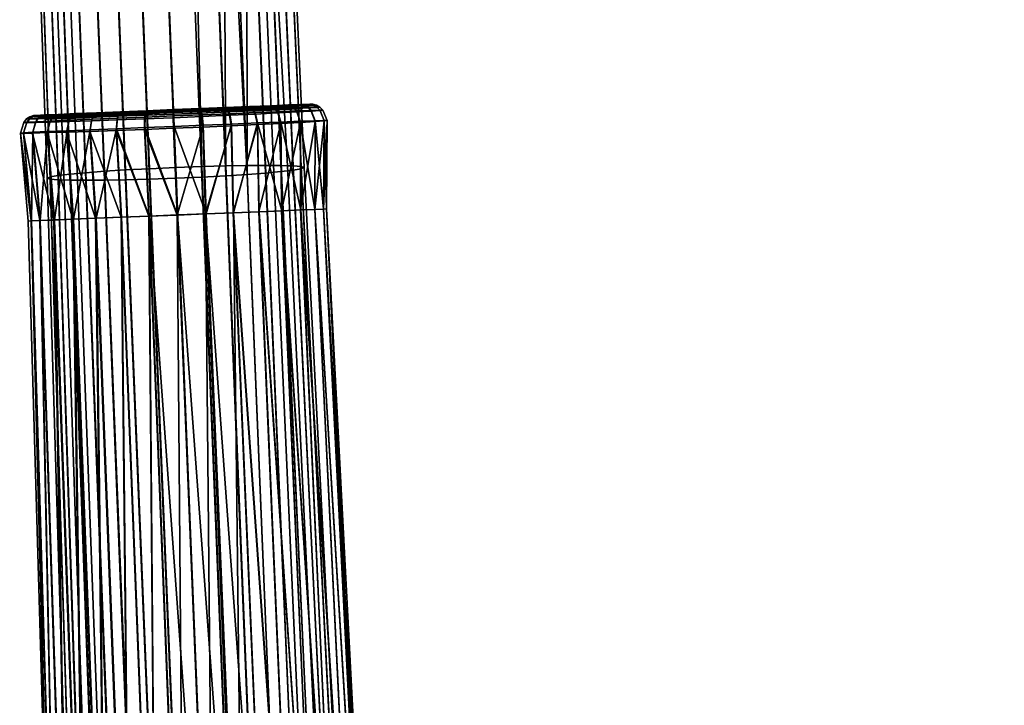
# Model space of a CAD drawing. Header units: millimetres. Extents: x -339 to 339, y -344 to 363.
# Tile 471 of 486: x 240 to 337, y 95 to 162. Entities that reach past the tile are written whole.
import ezdxf

# ---------------------------------------------------------------- set-up
doc = ezdxf.new("R2010")
doc.units = ezdxf.units.MM
doc.header["$MEASUREMENT"] = 0
for name, color, linetype in [('kolecka', 250, 'Continuous'), ('podrucky', 7, 'Continuous'), ('podrucky dopl', 251, 'Continuous')]:
    doc.layers.add(name, color=color, linetype=linetype)

msp = doc.modelspace()

# ---------------------------------------------------------------- meshes
at = {"layer": 'kolecka'}
mesh = msp.add_polyface(dxfattribs=at)
corners = [(188.549, 255.192, 30.246), (186.899, 255.315, 30.331), (187.098, 255.505, 26.127), (188.756, 255.4, 26.085), (190.297, 255.083, 30.186), (190.463, 255.315, 26.056), (190.131, 255.168, 34.326), (188.343, 255.349, 34.413), (192.116, 255.008, 30.15), (192.207, 255.259, 26.038), (192.024, 255.047, 34.273), (191.932, 255.181, 38.392), (189.965, 255.393, 38.453), (193.969, 254.981, 30.138), (193.969, 255.24, 26.032), (193.969, 255.003, 34.255), (193.969, 255.106, 38.372), (193.969, 255.263, 42.487), (191.84, 255.376, 42.508), (195.823, 255.008, 30.15), (195.731, 255.259, 26.038), (195.914, 255.047, 34.273), (196.006, 255.181, 38.392), (196.098, 255.376, 42.508), (197.64, 255.083, 30.186), (197.474, 255.315, 26.056), (197.806, 255.168, 34.326), (197.972, 255.393, 38.453), (199.388, 255.192, 30.246), (199.182, 255.4, 26.085), (199.594, 255.349, 34.413), (201.039, 255.315, 30.331), (200.841, 255.505, 26.127), (322.849, -53.556, 32.196), (322.849, -53.503, 28.713), (304.849, -53.503, 28.713), (304.849, -53.556, 32.196), (322.849, -54.017, 35.673), (304.849, -54.017, 35.673), (324.849, -53.976, 24.541), (324.849, -53.476, 30), (335.849, -53.597, 27.304), (335.849, -53.976, 24.541), (324.849, -53.976, 35.459), (335.849, -53.597, 32.696), (335.849, -53.476, 30), (335.849, -53.976, 35.459), (336.953, -53.685, 30), (336.953, -54.215, 24.419), (302.849, -53.976, 24.541), (291.849, -53.597, 27.304), (291.849, -53.476, 30), (302.849, -53.476, 30), (291.849, -53.597, 32.696), (302.849, -53.976, 35.459), (291.849, -53.976, 24.541), (290.744, -53.685, 30), (290.744, -54.26, 35.812)]
mesh.append_faces([[corners[k] for k in face] for face in [(0, 1, 2, 3), (4, 0, 3, 5), (6, 7, 0, 4), (8, 4, 5, 9), (10, 6, 4, 8), (11, 12, 6, 10), (13, 8, 9, 14), (15, 10, 8, 13), (16, 11, 10, 15), (17, 18, 11, 16), (19, 13, 14, 20), (21, 15, 13, 19), (22, 16, 15, 21), (23, 17, 16, 22), (24, 19, 20, 25), (26, 21, 19, 24), (27, 22, 21, 26), (28, 24, 25, 29), (30, 26, 24, 28), (31, 28, 29, 32), (33, 34, 35, 36), (37, 33, 36, 38), (39, 40, 41, 42), (40, 43, 44, 45), (43, 46, 44, 44), (45, 41, 40, 40), (47, 41, 45, 45), (47, 45, 44, 44), (47, 48, 41, 41), (49, 50, 51, 52), (52, 51, 53, 54), (49, 55, 50, 50), (56, 51, 50, 50), (56, 53, 51, 51), (56, 57, 53, 53)]])
at = {"layer": 'podrucky'}
mesh = msp.add_polyface(dxfattribs=at)
corners = [(259.957, 146.987, 671.373), (258.12, 192.354, 669.078), (259.686, 192.453, 669.888), (261.994, 192.625, 671.702), (262.059, 147.121, 672.454), (266.631, 147.96, 687.424), (264.626, 193.332, 685.486), (263.48, 193.376, 687.568), (266.076, 147.983, 688.477), (263.883, 148.011, 691.179), (261.994, 193.394, 689.363), (260.201, 193.386, 690.853), (262.053, 147.999, 692.609), (258.121, 193.351, 692.001), (259.954, 147.96, 693.71), (265.425, 148, 689.453), (256.482, 193.31, 692.582), (257.598, 147.895, 694.433), (260.741, 195.606, 690.294), (258.35, 196.226, 691.722), (262.784, 195.11, 688.336), (264.312, 194.75, 685.978), (265.377, 193.26, 683.133), (265.652, 193.158, 680.526), (265.275, 194.514, 683.315), (264.626, 192.901, 675.571), (264.214, 194.563, 674.774), (265.377, 193.033, 677.921), (263.48, 192.764, 673.493), (262.659, 194.845, 672.43), (262.777, 192.694, 672.561), (265.22, 194.416, 677.426), (260.613, 195.275, 670.478), (265.6, 194.397, 680.33), (255.447, 193.415, 668.224), (258.232, 195.845, 669.038), (255.768, 192.226, 668.331), (253.162, 192.108, 668.061), (250.575, 195.412, 668.16), (250.556, 192.014, 668.34), (245.997, 197.761, 669.916), (248.205, 191.952, 669.096), (246.124, 191.917, 670.245), (244.331, 191.909, 671.734), (242.513, 199.916, 673.193), (243.547, 191.915, 672.595), (242.844, 191.927, 673.53), (241.699, 191.971, 675.611), (244.046, 198.923, 671.429), (248.194, 196.57, 668.819), (253.136, 194.302, 667.965), (250.556, 193.077, 692.767), (248.202, 196.8, 691.918), (248.204, 192.949, 692.019), (253.116, 194.574, 692.977), (253.162, 193.195, 693.036), (250.589, 195.659, 692.683), (246.01, 197.959, 690.718), (244.331, 192.678, 689.395), (246.124, 192.815, 690.878)]
mesh.append_faces([[corners[k] for k in face] for face in [(0, 1, 2, 2), (3, 4, 2, 2), (5, 6, 7, 8), (9, 10, 11, 12), (12, 11, 13, 14), (15, 7, 10, 9), (16, 17, 14, 13), (18, 13, 11, 11), (13, 19, 16, 16), (7, 20, 10, 10), (7, 6, 21, 21), (6, 22, 21, 21), (23, 24, 22, 22), (25, 26, 27, 27), (28, 26, 25, 25), (3, 29, 30, 30), (28, 30, 29, 29), (27, 31, 23, 23), (2, 32, 3, 3), (23, 31, 33, 33), (27, 26, 31, 31), (32, 29, 3, 3), (34, 35, 1, 1), (34, 36, 37, 37), (38, 37, 39, 39), (40, 41, 42, 42), (40, 42, 43, 43), (44, 45, 46, 46), (44, 46, 47, 47), (48, 43, 45, 45), (49, 39, 41, 41), (34, 1, 36, 36), (50, 34, 37, 37), (38, 50, 37, 37), (51, 52, 53, 53), (54, 55, 16, 16), (56, 51, 55, 55), (57, 58, 59, 59)]])
mesh = msp.add_polyface(dxfattribs=at)
corners = [(266.631, 147.96, 687.424), (269.622, 86.326, 689.996), (270.531, 86.265, 687.761), (267.422, 147.89, 685.101), (266.076, 147.983, 688.477), (268.984, 86.344, 690.982), (265.425, 148, 689.453), (268.233, 86.352, 691.866), (263.883, 148.011, 691.179), (266.526, 86.348, 693.386), (262.053, 147.999, 692.609), (264.586, 86.322, 694.637), (259.954, 147.96, 693.71), (262.428, 86.274, 695.593), (255.006, 146.742, 670.41), (253.162, 192.108, 668.061), (255.768, 192.226, 668.331), (257.601, 146.859, 670.666), (259.686, 192.453, 669.888), (262.059, 147.121, 672.454), (259.957, 146.987, 671.373), (258.12, 192.354, 669.078), (263.891, 147.258, 673.859), (261.994, 192.625, 671.702), (262.777, 192.694, 672.561), (264.702, 147.327, 674.673), (265.437, 147.396, 675.565), (263.48, 192.764, 673.493), (264.626, 192.901, 675.571), (266.637, 147.532, 677.591), (265.377, 193.033, 677.921), (267.425, 147.665, 679.914), (265.652, 193.158, 680.526), (267.714, 147.789, 682.51), (265.377, 193.26, 683.133), (264.626, 193.332, 685.486), (263.48, 193.376, 687.568), (253.162, 193.195, 693.036), (255.005, 147.801, 694.699), (257.598, 147.895, 694.433), (256.482, 193.31, 692.582), (252.411, 147.685, 694.442), (250.556, 193.077, 692.767), (248.204, 192.949, 692.019), (250.055, 147.559, 693.726), (247.956, 147.427, 692.633), (246.124, 192.815, 690.878), (244.331, 192.678, 689.395), (246.126, 147.292, 691.209), (244.585, 147.155, 689.487), (242.844, 192.54, 687.604), (242.226, 192.471, 686.601), (243.934, 147.086, 688.513), (243.379, 147.017, 687.462), (241.699, 192.403, 685.527), (240.948, 192.27, 683.176), (242.588, 146.883, 685.141), (240.673, 192.145, 680.571), (242.297, 146.758, 682.552), (242.586, 146.657, 679.954), (240.948, 192.043, 677.964), (241.699, 191.971, 675.611), (243.375, 146.589, 677.629), (244.575, 146.55, 675.6), (242.844, 191.927, 673.53), (243.547, 191.915, 672.595), (245.31, 146.541, 674.705), (246.121, 146.537, 673.888), (244.331, 191.909, 671.734), (246.124, 191.917, 670.245), (247.953, 146.549, 672.477), (250.056, 146.585, 671.389), (248.205, 191.952, 669.096), (250.556, 192.014, 668.34), (252.411, 146.648, 670.674)]
mesh.append_faces([[corners[k] for k in face] for face in [(0, 1, 2, 3), (4, 5, 1, 0), (6, 7, 5, 4), (8, 9, 7, 6), (10, 11, 9, 8), (12, 13, 11, 10), (14, 15, 16, 17), (18, 19, 20, 20), (17, 16, 21, 20), (22, 23, 24, 25), (26, 27, 28, 29), (29, 28, 30, 31), (25, 24, 27, 26), (23, 22, 19, 19), (32, 33, 31, 30), (33, 32, 34, 3), (3, 34, 35, 0), (4, 36, 6, 6), (37, 38, 39, 40), (41, 42, 43, 44), (45, 46, 47, 48), (44, 43, 46, 45), (49, 50, 51, 52), (53, 54, 55, 56), (56, 55, 57, 58), (52, 51, 54, 53), (48, 47, 50, 49), (42, 41, 38, 37), (59, 60, 61, 62), (63, 64, 65, 66), (62, 61, 64, 63), (67, 68, 69, 70), (71, 72, 73, 74), (74, 73, 15, 14), (70, 69, 72, 71), (66, 65, 68, 67), (60, 59, 58, 57)]])
mesh = msp.add_polyface(dxfattribs=at)
corners = [(188.329, 31.222, 452.933), (190.084, 31.108, 449.341), (163.124, 30.69, 436.188), (161.369, 30.804, 439.781), (204.109, 9.275, 439.461), (184.352, 11.146, 435.715), (183.886, 10.731, 438.217), (203.626, 9.001, 442.047), (163.962, 11.762, 435.412), (163.817, 10.801, 436.223), (183.5, 9.421, 440.312), (183.678, 10.174, 439.344), (164.15, 12.484, 434.38), (165.043, 12.331, 429.594), (164.597, 13.041, 431.968), (184.815, 10.573, 433.242), (165.377, 10.535, 427.862), (165.232, 11.546, 428.61), (185.02, 9.945, 432.152), (185.194, 9.133, 431.234), (257.601, 146.859, 670.666), (260.074, 85.254, 674.429), (257.513, 85.14, 674.217), (255.006, 146.742, 670.41), (259.957, 146.987, 671.373), (262.443, 85.378, 675.015), (262.059, 147.121, 672.454), (264.609, 85.507, 675.913), (263.891, 147.258, 673.859), (266.559, 85.639, 677.086), (264.702, 147.327, 674.673), (267.451, 85.706, 677.766), (265.437, 147.396, 675.565), (268.284, 85.773, 678.541), (266.637, 147.532, 677.591), (269.646, 85.91, 680.41), (267.425, 147.665, 679.914), (270.545, 86.043, 682.651), (267.714, 147.789, 682.51), (270.873, 86.168, 685.219), (267.422, 147.89, 685.101), (270.531, 86.265, 687.761), (257.598, 147.895, 694.433), (260.063, 86.205, 696.218), (262.428, 86.274, 695.593), (259.954, 147.96, 693.71), (255.005, 147.801, 694.699), (257.506, 86.11, 696.445), (252.411, 147.685, 694.442), (254.95, 85.997, 696.225), (250.055, 147.559, 693.726), (252.585, 85.875, 695.606), (247.956, 147.427, 692.633), (250.427, 85.748, 694.656), (246.126, 147.292, 691.209), (248.487, 85.616, 693.409), (244.585, 147.155, 689.487), (246.781, 85.481, 691.893), (243.934, 147.086, 688.513), (246.03, 85.412, 691.011), (243.379, 147.017, 687.462), (245.392, 85.343, 690.026), (242.588, 146.883, 685.141), (244.485, 85.208, 687.794), (242.297, 146.758, 682.552), (244.146, 85.083, 685.252), (242.586, 146.657, 679.954), (244.475, 84.985, 682.683), (243.375, 146.589, 677.629), (245.377, 84.925, 680.44), (244.575, 146.55, 675.6), (246.74, 84.9, 678.568), (245.31, 146.541, 674.705), (247.573, 84.899, 677.792), (246.121, 146.537, 673.888), (248.465, 84.905, 677.109), (247.953, 146.549, 672.477), (250.415, 84.931, 675.932), (250.056, 146.585, 671.389), (252.582, 84.978, 675.028), (252.411, 146.648, 670.674), (254.951, 85.047, 674.435)]
mesh.append_faces([[corners[k] for k in face] for face in [(0, 1, 2, 3), (4, 5, 6, 7), (8, 9, 10, 11), (12, 8, 11, 6), (13, 14, 5, 15), (16, 17, 18, 19), (17, 13, 15, 18), (14, 12, 6, 5), (20, 21, 22, 23), (24, 25, 21, 20), (26, 27, 25, 24), (28, 29, 27, 26), (30, 31, 29, 28), (32, 33, 31, 30), (34, 35, 33, 32), (36, 37, 35, 34), (38, 39, 37, 36), (40, 41, 39, 38), (42, 43, 44, 45), (46, 47, 43, 42), (48, 49, 47, 46), (50, 51, 49, 48), (52, 53, 51, 50), (54, 55, 53, 52), (56, 57, 55, 54), (58, 59, 57, 56), (60, 61, 59, 58), (62, 63, 61, 60), (64, 65, 63, 62), (66, 67, 65, 64), (68, 69, 67, 66), (70, 71, 69, 68), (72, 73, 71, 70), (74, 75, 73, 72), (76, 77, 75, 74), (78, 79, 77, 76), (80, 81, 79, 78), (23, 22, 81, 80)]])
at = {"layer": 'podrucky dopl'}
mesh = msp.add_polyface(dxfattribs=at)
corners = [(257.624, 153.015, 696.393), (254.798, 152.901, 696.668), (254.841, 151.87, 697.063), (257.735, 151.988, 696.782), (257.557, 153.342, 696.104), (254.785, 153.23, 696.373), (257.486, 153.547, 695.77), (254.776, 153.437, 696.033), (257.414, 153.632, 695.407), (254.773, 153.525, 695.664), (257.343, 153.599, 695.03), (254.774, 153.495, 695.28), (260.347, 153.125, 695.595), (260.525, 152.1, 695.965), (260.229, 153.45, 695.319), (260.098, 153.652, 695.003), (259.96, 153.735, 694.659), (259.82, 153.699, 694.302), (259.558, 153.284, 693.604), (257.218, 153.189, 694.293), (262.87, 153.227, 694.297), (263.111, 152.204, 694.637), (262.704, 153.55, 694.045), (262.517, 153.75, 693.757), (262.318, 153.83, 693.444), (262.115, 153.792, 693.119), (261.727, 153.372, 692.486), (265.106, 153.317, 692.549), (265.403, 152.297, 692.85), (264.896, 153.638, 692.33), (264.659, 153.837, 692.079), (264.406, 153.915, 691.807), (264.146, 153.875, 691.526), (263.646, 153.45, 690.98), (265.247, 153.515, 689.138), (265.845, 153.942, 689.571), (263.629, 153.449, 673.547), (265.238, 153.515, 675.382), (265.844, 153.903, 674.926), (264.135, 153.825, 672.973), (262.851, 153.083, 670.274), (265.104, 153.195, 672.012), (265.403, 152.166, 671.802), (263.092, 152.05, 670.024), (262.684, 153.421, 670.496), (264.893, 153.529, 672.201), (262.495, 153.641, 670.765), (264.654, 153.744, 672.431), (262.294, 153.745, 671.068), (264.398, 153.842, 672.693), (262.089, 153.734, 671.393), (261.697, 153.371, 672.057), (260.321, 152.965, 668.989), (260.5, 151.929, 668.711), (260.202, 153.306, 669.235), (260.069, 153.531, 669.531), (259.929, 153.64, 669.866), (259.787, 153.634, 670.224), (259.521, 153.282, 670.952), (257.59, 152.845, 668.2), (257.701, 151.805, 667.904), (257.522, 153.189, 668.46), (257.45, 153.418, 668.774), (257.377, 153.531, 669.128), (257.305, 153.53, 669.506), (257.177, 153.187, 670.275), (254.762, 152.727, 667.937), (254.804, 151.684, 667.634), (254.748, 153.074, 668.201), (254.739, 153.305, 668.521)]
mesh.append_faces([[corners[k] for k in face] for face in [(0, 1, 2, 3), (4, 5, 1, 0), (6, 7, 5, 4), (8, 9, 7, 6), (10, 11, 9, 8), (12, 0, 3, 13), (14, 4, 0, 12), (15, 6, 4, 14), (16, 8, 6, 15), (17, 10, 8, 16), (18, 19, 10, 17), (20, 12, 13, 21), (22, 14, 12, 20), (23, 15, 14, 22), (24, 16, 15, 23), (25, 17, 16, 24), (26, 18, 17, 25), (27, 20, 21, 28), (29, 22, 20, 27), (30, 23, 22, 29), (31, 24, 23, 30), (32, 25, 24, 31), (33, 26, 25, 32), (34, 33, 32, 35), (36, 37, 38, 39), (40, 41, 42, 43), (44, 45, 41, 40), (46, 47, 45, 44), (48, 49, 47, 46), (50, 39, 49, 48), (51, 36, 39, 50), (52, 40, 43, 53), (54, 44, 40, 52), (55, 46, 44, 54), (56, 48, 46, 55), (57, 50, 48, 56), (58, 51, 50, 57), (59, 52, 53, 60), (61, 54, 52, 59), (62, 55, 54, 61), (63, 56, 55, 62), (64, 57, 56, 63), (65, 58, 57, 64), (66, 59, 60, 67), (68, 61, 59, 66), (69, 62, 61, 68)]])
mesh = msp.add_polyface(dxfattribs=at)
corners = [(266.982, 153.389, 690.395), (265.106, 153.317, 692.549), (265.403, 152.297, 692.85), (267.327, 152.371, 690.643), (266.735, 153.709, 690.216), (264.896, 153.638, 692.33), (266.455, 153.906, 690.014), (264.659, 153.837, 692.079), (266.154, 153.983, 689.796), (264.406, 153.915, 691.807), (265.845, 153.942, 689.571), (264.146, 153.875, 691.526), (268.405, 153.437, 687.892), (268.786, 152.42, 688.078), (268.129, 153.757, 687.763), (267.815, 153.954, 687.62), (267.476, 154.031, 687.467), (267.126, 153.99, 687.311), (266.45, 153.564, 687.015), (265.247, 153.515, 689.138), (269.276, 153.459, 685.148), (269.68, 152.442, 685.266), (268.982, 153.78, 685.074), (268.646, 153.978, 684.995), (268.284, 154.056, 684.914), (267.91, 154.017, 684.833), (267.184, 153.594, 684.687), (269.573, 153.456, 682.288), (269.985, 152.437, 682.335), (269.273, 153.778, 682.272), (268.93, 153.978, 682.26), (268.559, 154.058, 682.252), (268.176, 154.021, 682.25), (267.432, 153.604, 682.259), (269.279, 153.426, 679.427), (269.684, 152.406, 679.402), (268.985, 153.75, 679.468), (268.648, 153.953, 679.523), (268.285, 154.036, 679.59), (267.909, 154.003, 679.666), (267.18, 153.594, 679.831), (268.413, 153.371, 676.684), (268.796, 152.348, 676.59), (268.135, 153.698, 676.78), (267.819, 153.904, 676.9), (267.477, 153.992, 677.038), (267.124, 153.963, 677.189), (266.44, 153.563, 677.505), (266.994, 153.293, 674.173), (267.341, 152.267, 674.016), (266.745, 153.623, 674.32), (266.462, 153.833, 674.5), (266.158, 153.926, 674.705), (265.844, 153.903, 674.926), (265.238, 153.515, 675.382), (265.104, 153.195, 672.012), (265.403, 152.166, 671.802), (264.893, 153.529, 672.201), (264.654, 153.744, 672.431), (264.398, 153.842, 672.693), (264.135, 153.825, 672.973)]
mesh.append_faces([[corners[k] for k in face] for face in [(0, 1, 2, 3), (4, 5, 1, 0), (6, 7, 5, 4), (8, 9, 7, 6), (10, 11, 9, 8), (12, 0, 3, 13), (14, 4, 0, 12), (15, 6, 4, 14), (16, 8, 6, 15), (17, 10, 8, 16), (18, 19, 10, 17), (20, 12, 13, 21), (22, 14, 12, 20), (23, 15, 14, 22), (24, 16, 15, 23), (25, 17, 16, 24), (26, 18, 17, 25), (27, 20, 21, 28), (29, 22, 20, 27), (30, 23, 22, 29), (31, 24, 23, 30), (32, 25, 24, 31), (33, 26, 25, 32), (34, 27, 28, 35), (36, 29, 27, 34), (37, 30, 29, 36), (38, 31, 30, 37), (39, 32, 31, 38), (40, 33, 32, 39), (41, 34, 35, 42), (43, 36, 34, 41), (44, 37, 36, 43), (45, 38, 37, 44), (46, 39, 38, 45), (47, 40, 39, 46), (48, 41, 42, 49), (50, 43, 41, 48), (51, 44, 43, 50), (52, 45, 44, 51), (53, 46, 45, 52), (54, 47, 46, 53), (55, 48, 49, 56), (57, 50, 48, 55), (58, 51, 50, 57), (59, 52, 51, 58), (60, 53, 52, 59)]])
mesh = msp.add_polyface(dxfattribs=at)
corners = [(244.612, 152.705, 672.232), (246.818, 152.777, 670.519), (246.678, 152.426, 670.298), (244.428, 152.355, 672.043), (244.833, 152.939, 672.462), (246.988, 153.011, 670.788), (242.765, 152.649, 674.356), (242.543, 152.3, 674.21), (243.03, 152.882, 674.536), (243.326, 152.999, 674.741), (245.081, 153.058, 672.723), (243.641, 153.001, 674.962), (245.345, 153.062, 673.003), (244.277, 152.663, 675.418), (245.879, 152.728, 673.577), (241.381, 152.611, 676.82), (241.13, 152.263, 676.725), (241.68, 152.842, 676.94), (242.013, 152.958, 677.078), (242.368, 152.958, 677.229), (243.082, 152.615, 677.545), (240.538, 152.594, 679.511), (240.271, 152.248, 679.471), (240.857, 152.824, 679.566), (241.213, 152.937, 679.633), (241.59, 152.934, 679.708), (242.35, 152.585, 679.873), (240.258, 152.599, 682.316), (239.985, 152.254, 682.333), (240.583, 152.826, 682.304), (240.946, 152.936, 682.296), (241.331, 152.93, 682.293), (242.106, 152.575, 682.302), (240.556, 152.625, 685.118), (240.289, 152.282, 685.192), (240.874, 152.85, 685.038), (241.229, 152.957, 684.957), (241.605, 152.948, 684.876), (242.362, 152.585, 684.729), (241.416, 152.672, 687.804), (241.167, 152.331, 687.933), (241.713, 152.894, 687.66), (242.044, 152.998, 687.507), (242.396, 152.986, 687.351), (243.105, 152.615, 687.055), (242.816, 152.738, 690.253), (242.597, 152.399, 690.431), (243.079, 152.957, 690.05), (243.373, 153.058, 689.831), (243.685, 153.042, 689.607), (244.315, 152.665, 689.173), (244.662, 152.816, 692.36), (244.479, 152.479, 692.58), (244.881, 153.033, 692.109), (245.127, 153.132, 691.837), (245.39, 153.113, 691.556), (245.922, 152.73, 691.01), (246.72, 152.571, 694.321), (244.266, 151.439, 692.881), (246.564, 151.532, 694.662), (246.859, 152.906, 694.069), (247.029, 153.121, 693.78)]
mesh.append_faces([[corners[k] for k in face] for face in [(0, 1, 2, 3), (4, 5, 1, 0), (6, 0, 3, 7), (8, 4, 0, 6), (9, 10, 4, 8), (11, 12, 10, 9), (13, 14, 12, 11), (15, 6, 7, 16), (17, 8, 6, 15), (18, 9, 8, 17), (19, 11, 9, 18), (20, 13, 11, 19), (21, 15, 16, 22), (23, 17, 15, 21), (24, 18, 17, 23), (25, 19, 18, 24), (26, 20, 19, 25), (27, 21, 22, 28), (29, 23, 21, 27), (30, 24, 23, 29), (31, 25, 24, 30), (32, 26, 25, 31), (33, 27, 28, 34), (35, 29, 27, 33), (36, 30, 29, 35), (37, 31, 30, 36), (38, 32, 31, 37), (39, 33, 34, 40), (41, 35, 33, 39), (42, 36, 35, 41), (43, 37, 36, 42), (44, 38, 37, 43), (45, 39, 40, 46), (47, 41, 39, 45), (48, 42, 41, 47), (49, 43, 42, 48), (50, 44, 43, 49), (51, 45, 46, 52), (53, 47, 45, 51), (54, 48, 47, 53), (55, 49, 48, 54), (56, 50, 49, 55), (57, 52, 58, 59), (60, 51, 52, 57), (61, 53, 51, 60)]])
mesh = msp.add_polyface(dxfattribs=at)
corners = [(251.935, 152.615, 668.209), (254.762, 152.727, 667.937), (254.804, 151.684, 667.634), (251.908, 151.57, 667.912), (251.975, 152.964, 668.469), (254.748, 153.074, 668.201), (252.028, 153.198, 668.783), (254.739, 153.305, 668.521), (252.092, 153.316, 669.136), (254.734, 153.422, 668.881), (252.164, 153.321, 669.514), (254.734, 153.424, 669.266), (252.32, 152.99, 670.284), (254.748, 153.089, 670.049), (249.205, 152.514, 669.006), (249.111, 151.466, 668.728), (249.297, 152.864, 669.251), (249.411, 153.098, 669.548), (249.542, 153.218, 669.882), (249.684, 153.224, 670.24), (249.979, 152.895, 670.968), (246.678, 152.426, 670.298), (246.521, 151.377, 670.049), (246.818, 152.777, 670.519), (246.988, 153.011, 670.788), (247.18, 153.131, 671.092), (247.386, 153.136, 671.417), (247.807, 152.807, 672.08), (245.081, 153.058, 672.723), (244.833, 152.939, 672.462), (245.345, 153.062, 673.003), (245.879, 152.728, 673.577), (247.221, 153.217, 693.467), (245.127, 153.132, 691.837), (244.881, 153.033, 692.109), (247.029, 153.121, 693.78), (247.426, 153.196, 693.143), (245.39, 153.113, 691.556), (247.846, 152.808, 692.51), (245.922, 152.73, 691.01), (249.247, 152.674, 695.611), (246.72, 152.571, 694.321), (246.564, 151.532, 694.662), (249.153, 151.638, 695.982), (249.338, 153.008, 695.336), (246.859, 152.906, 694.069), (249.452, 153.22, 695.019), (249.583, 153.313, 694.675), (249.725, 153.289, 694.318), (250.019, 152.896, 693.62), (251.972, 152.786, 696.402), (251.945, 151.753, 696.791), (252.012, 153.117, 696.112), (252.066, 153.327, 695.778), (252.131, 153.417, 695.415), (252.203, 153.39, 695.038), (252.361, 152.991, 694.301), (254.798, 152.901, 696.668), (254.841, 151.87, 697.063), (254.785, 153.23, 696.373), (254.776, 153.437, 696.033), (254.773, 153.525, 695.664), (254.774, 153.495, 695.28), (254.79, 153.09, 694.529), (257.218, 153.189, 694.293), (257.343, 153.599, 695.03), (257.377, 153.531, 669.128), (257.45, 153.418, 668.774), (257.305, 153.53, 669.506), (257.177, 153.187, 670.275)]
mesh.append_faces([[corners[k] for k in face] for face in [(0, 1, 2, 3), (4, 5, 1, 0), (6, 7, 5, 4), (8, 9, 7, 6), (10, 11, 9, 8), (12, 13, 11, 10), (14, 0, 3, 15), (16, 4, 0, 14), (17, 6, 4, 16), (18, 8, 6, 17), (19, 10, 8, 18), (20, 12, 10, 19), (21, 14, 15, 22), (23, 16, 14, 21), (24, 17, 16, 23), (25, 18, 17, 24), (26, 19, 18, 25), (27, 20, 19, 26), (28, 25, 24, 29), (30, 26, 25, 28), (31, 27, 26, 30), (32, 33, 34, 35), (36, 37, 33, 32), (38, 39, 37, 36), (40, 41, 42, 43), (44, 45, 41, 40), (46, 35, 45, 44), (47, 32, 35, 46), (48, 36, 32, 47), (49, 38, 36, 48), (50, 40, 43, 51), (52, 44, 40, 50), (53, 46, 44, 52), (54, 47, 46, 53), (55, 48, 47, 54), (56, 49, 48, 55), (57, 50, 51, 58), (59, 52, 50, 57), (60, 53, 52, 59), (61, 54, 53, 60), (62, 55, 54, 61), (63, 56, 55, 62), (64, 63, 62, 65), (9, 66, 67, 7), (11, 68, 66, 9), (13, 69, 68, 11)]])
mesh = msp.add_polyface(dxfattribs=at)
corners = [(255.151, 143.106, 668.618), (251.908, 151.57, 667.912), (254.804, 151.684, 667.634), (252.335, 142.992, 668.885), (249.111, 151.466, 668.728), (249.616, 142.881, 669.666), (246.521, 151.377, 670.049), (244.428, 152.355, 672.043), (246.678, 152.426, 670.298), (244.214, 151.305, 671.834), (242.543, 152.3, 674.21), (242.28, 151.249, 674.054), (241.13, 152.263, 676.725), (240.832, 151.212, 676.632), (240.271, 152.248, 679.471), (239.95, 151.198, 679.446), (239.985, 152.254, 682.333), (239.657, 151.205, 682.38), (240.289, 152.282, 685.192), (239.969, 151.235, 685.31), (241.167, 152.331, 687.933), (240.87, 151.286, 688.12), (242.597, 152.399, 690.431), (242.336, 151.356, 690.681), (244.479, 152.479, 692.58), (244.266, 151.439, 692.881), (242.962, 142.611, 674.766), (247.086, 142.779, 670.933), (244.833, 142.687, 672.644), (240.73, 142.52, 685.557), (241.569, 142.554, 677.229), (268.761, 143.659, 677.184), (268.796, 152.348, 676.59), (269.684, 152.406, 679.402), (267.341, 152.267, 674.016), (265.482, 143.526, 672.61), (265.403, 152.166, 671.802), (263.223, 143.434, 670.906), (263.092, 152.05, 670.024), (260.5, 151.929, 668.711), (257.968, 143.22, 668.876), (257.701, 151.805, 667.904), (260.689, 143.331, 669.648), (267.361, 143.602, 674.725), (241.597, 142.556, 688.251), (243.006, 142.613, 690.705), (244.885, 142.689, 692.82), (246.564, 151.532, 694.662), (252.382, 142.994, 696.587), (255.198, 143.108, 696.849), (251.945, 151.753, 696.791), (249.153, 151.638, 695.982), (257.735, 151.988, 696.782), (254.841, 151.87, 697.063), (258.014, 143.222, 696.578), (247.135, 142.781, 694.536), (269.985, 152.437, 682.335), (269.623, 143.694, 679.879), (269.917, 143.706, 682.694), (269.68, 152.442, 685.266), (268.786, 152.42, 688.078), (269.628, 143.694, 685.509), (267.37, 143.602, 690.664), (268.771, 143.659, 688.206), (267.327, 152.371, 690.643), (265.498, 143.526, 692.786), (265.403, 152.297, 692.85), (260.731, 143.333, 695.79), (263.111, 152.204, 694.637), (260.525, 152.1, 695.965), (263.254, 143.435, 694.509)]
mesh.append_faces([[corners[k] for k in face] for face in [(0, 1, 2, 2), (1, 3, 4, 4), (5, 6, 4, 4), (3, 5, 4, 4), (7, 8, 6, 9), (10, 7, 9, 11), (12, 10, 11, 13), (14, 12, 13, 15), (16, 14, 15, 17), (18, 16, 17, 19), (20, 18, 19, 21), (22, 20, 21, 23), (24, 22, 23, 25), (11, 26, 13, 13), (9, 6, 27, 27), (11, 9, 28, 28), (17, 29, 19, 19), (13, 30, 15, 15), (31, 32, 33, 33), (34, 35, 36, 36), (36, 37, 38, 38), (39, 40, 41, 41), (42, 39, 38, 38), (2, 41, 0, 0), (43, 34, 32, 32), (44, 23, 21, 21), (25, 23, 45, 45), (46, 47, 25, 25), (48, 49, 50, 50), (50, 51, 48, 48), (52, 53, 54, 54), (49, 53, 50, 50), (49, 54, 53, 53), (47, 55, 51, 51), (56, 57, 33, 33), (58, 56, 59, 59), (59, 60, 61, 61), (58, 57, 56, 56), (62, 63, 64, 64), (64, 63, 60, 60), (65, 62, 66, 66), (67, 68, 69, 69), (68, 65, 66, 66), (70, 65, 68, 68), (52, 54, 69, 69), (64, 66, 62, 62)]])
mesh = msp.add_polyface(dxfattribs=at)
corners = [(251.908, 151.57, 667.912), (255.151, 143.106, 668.618), (252.335, 142.992, 668.885), (246.521, 151.377, 670.049), (249.616, 142.881, 669.666), (247.086, 142.779, 670.933), (274.217, 54.158, 683.685), (269.623, 143.694, 679.879), (269.917, 143.706, 682.694), (268.761, 143.659, 677.184), (273.145, 54.001, 681.071), (267.361, 143.602, 674.725), (274.593, 54.3, 686.612), (269.628, 143.694, 685.509), (258.814, 53.119, 674.335), (257.968, 143.22, 668.876), (264.521, 53.389, 675.144), (260.689, 143.331, 669.648), (265.482, 143.526, 672.61), (269.432, 53.685, 677.262), (263.223, 143.434, 670.906), (267.082, 53.535, 676.061), (271.503, 53.841, 678.899), (261.741, 54.314, 698.992), (258.014, 143.222, 696.578), (255.198, 143.108, 696.849), (271.446, 54.509, 694.303), (267.37, 143.602, 690.664), (265.498, 143.526, 692.786), (273.103, 54.481, 692.142), (268.771, 143.659, 688.206), (269.371, 54.497, 695.97), (263.254, 143.435, 694.509), (267.04, 54.459, 697.312), (260.731, 143.333, 695.79), (249.662, 142.883, 695.808), (253.111, 53.937, 698.344), (252.382, 142.994, 696.587), (244.885, 142.689, 692.82), (248.234, 53.639, 695.993), (247.135, 142.781, 694.536), (250.564, 53.791, 697.33), (243.006, 142.613, 690.705), (246.16, 53.483, 694.33), (244.214, 151.305, 671.834), (244.833, 142.687, 672.644), (242.28, 151.249, 674.054), (242.962, 142.611, 674.766), (240.832, 151.212, 676.632), (241.569, 142.554, 677.229), (239.95, 151.198, 679.446), (240.716, 142.52, 679.927), (239.657, 151.205, 682.38), (240.432, 142.508, 682.743), (240.73, 142.52, 685.557), (268.796, 152.348, 676.59), (267.341, 152.267, 674.016), (265.403, 152.166, 671.802), (269.684, 152.406, 679.402), (263.092, 152.05, 670.024), (257.701, 151.805, 667.904), (260.5, 151.929, 668.711), (241.597, 142.556, 688.251), (240.87, 151.286, 688.12), (242.336, 151.356, 690.681), (244.266, 151.439, 692.881), (239.969, 151.235, 685.31), (246.564, 151.532, 694.662), (249.153, 151.638, 695.982), (269.68, 152.442, 685.266), (268.786, 152.42, 688.078), (260.525, 152.1, 695.965), (263.111, 152.204, 694.637)]
mesh.append_faces([[corners[k] for k in face] for face in [(0, 1, 2, 2), (3, 4, 5, 5), (6, 7, 8, 8), (7, 6, 9, 9), (9, 10, 11, 11), (12, 8, 13, 13), (14, 1, 15, 15), (16, 15, 17, 17), (18, 19, 20, 20), (20, 21, 17, 17), (22, 18, 11, 11), (23, 24, 25, 25), (26, 27, 28, 28), (29, 30, 27, 27), (31, 28, 32, 32), (33, 32, 34, 34), (35, 36, 37, 37), (38, 39, 40, 40), (41, 35, 40, 40), (42, 43, 38, 38), (44, 5, 45, 45), (46, 45, 47, 47), (48, 47, 49, 49), (50, 49, 51, 51), (52, 53, 54, 54), (52, 51, 53, 53), (52, 50, 51, 51), (55, 9, 11, 11), (56, 11, 18, 18), (57, 18, 20, 20), (58, 7, 9, 9), (59, 20, 17, 17), (60, 15, 1, 1), (61, 17, 15, 15), (62, 63, 54, 54), (42, 64, 62, 62), (38, 65, 42, 42), (63, 66, 54, 54), (67, 38, 40, 40), (35, 68, 40, 40), (68, 35, 37, 37), (69, 13, 8, 8), (13, 70, 30, 30), (34, 71, 24, 24), (72, 34, 32, 32)]])
mesh = msp.add_polyface(dxfattribs=at)
corners = [(263.223, 143.434, 670.906), (269.432, 53.685, 677.262), (267.082, 53.535, 676.061), (265.482, 143.526, 672.61), (271.503, 53.841, 678.899), (267.361, 143.602, 674.725), (273.145, 54.001, 681.071), (260.689, 143.331, 669.648), (264.521, 53.389, 675.144), (268.761, 143.659, 677.184), (274.217, 54.158, 683.685), (269.628, 143.694, 685.509), (274.195, 54.412, 689.537), (274.593, 54.3, 686.612), (268.771, 143.659, 688.206), (269.917, 143.706, 682.694), (271.446, 54.509, 694.303), (273.103, 54.481, 692.142), (267.37, 143.602, 690.664), (267.04, 54.459, 697.312), (269.371, 54.497, 695.97), (263.254, 143.435, 694.509), (265.498, 143.526, 692.786), (261.741, 54.314, 698.992), (264.492, 54.398, 698.331), (260.731, 143.333, 695.79), (255.198, 143.108, 696.849), (258.802, 54.205, 699.231), (258.014, 143.222, 696.578), (252.382, 142.994, 696.587), (255.863, 54.076, 698.999), (249.662, 142.883, 695.808), (250.564, 53.791, 697.33), (253.111, 53.937, 698.344), (247.135, 142.781, 694.536), (248.234, 53.639, 695.993), (244.885, 142.689, 692.82), (246.16, 53.483, 694.33), (243.006, 142.613, 690.705), (244.506, 53.321, 692.172), (241.597, 142.556, 688.251), (243.417, 53.163, 689.568), (240.716, 142.52, 679.927), (243.402, 52.907, 683.717), (243.023, 53.019, 686.645), (240.73, 142.52, 685.557), (240.432, 142.508, 682.743), (241.569, 142.554, 677.229), (244.477, 52.838, 681.101), (242.962, 142.611, 674.766), (246.122, 52.811, 678.925), (244.833, 142.687, 672.644), (248.194, 52.823, 677.284), (253.106, 52.926, 675.157), (250.544, 52.864, 676.079), (249.616, 142.881, 669.666), (255.867, 53.01, 674.555), (252.335, 142.992, 668.885), (247.086, 142.779, 670.933), (258.814, 53.119, 674.335), (255.151, 143.106, 668.618), (257.968, 143.22, 668.876), (261.629, 53.209, 674.854)]
mesh.append_faces([[corners[k] for k in face] for face in [(0, 1, 2, 2), (3, 4, 1, 1), (5, 6, 4, 4), (7, 2, 8, 8), (9, 10, 6, 6), (11, 12, 13, 13), (11, 14, 12, 12), (10, 15, 13, 13), (16, 17, 18, 18), (19, 20, 21, 21), (20, 16, 22, 22), (23, 24, 25, 25), (23, 26, 27, 27), (25, 24, 19, 19), (25, 28, 23, 23), (12, 14, 17, 17), (29, 30, 27, 27), (31, 32, 33, 33), (34, 35, 32, 32), (29, 33, 30, 30), (36, 37, 35, 35), (38, 39, 37, 37), (40, 41, 39, 39), (42, 43, 44, 44), (41, 45, 44, 44), (40, 39, 38, 38), (46, 44, 45, 45), (44, 46, 42, 42), (47, 43, 42, 42), (40, 45, 41, 41), (47, 48, 43, 43), (49, 50, 48, 48), (47, 49, 48, 48), (50, 51, 52, 52), (53, 54, 55, 55), (56, 53, 57, 57), (54, 52, 58, 58), (59, 56, 60, 60), (51, 58, 52, 52), (49, 51, 50, 50), (55, 57, 53, 53), (57, 60, 56, 56), (55, 54, 58, 58), (26, 29, 27, 27), (59, 61, 62, 62), (8, 62, 61, 61)]])

doc.saveas('drawing.dxf')
